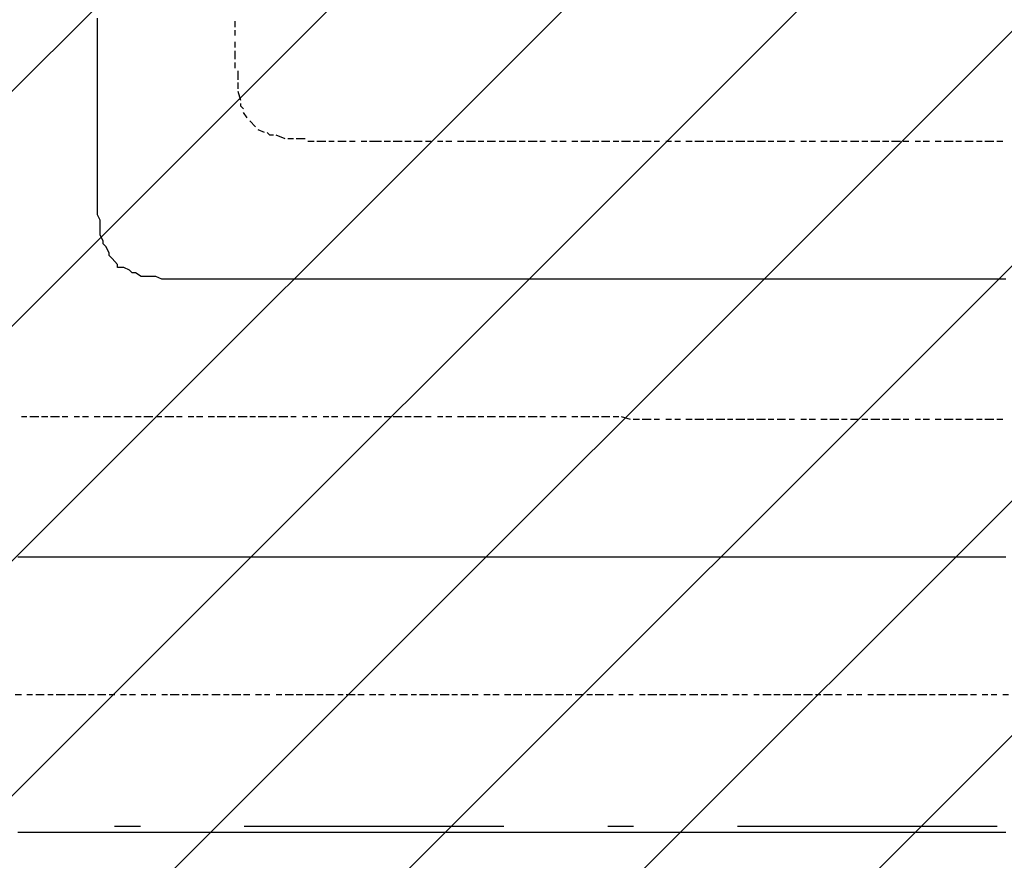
# Model space of a CAD drawing. Extents: x 997 to 109698, y 921 to 94021.
# Tile 643 of 656: x 26924 to 28347, y 52182 to 53397. Entities that reach past the tile are written whole.
import ezdxf

# ---------------------------------------------------------------- set-up
doc = ezdxf.new("R2010")
doc.units = 0
doc.header["$MEASUREMENT"] = 0
doc.layers.add('12', color=7, linetype='CONTINUOUS')
doc.layers.add('28', color=7, linetype='CONTINUOUS')

msp = doc.modelspace()

# ---------------------------------------------------------------- linework, layer by layer
at = {"layer": '12', "color": 5}
for p, q in [((27036.630503, 53389.563401), (27036.630503, 53398.563401)), ((27036.630503, 53377.563401), (27036.630503, 53389.563401)), ((27036.630503, 53368.563401), (27036.630503, 53377.563401)), ((27036.630503, 53356.563401), (27036.630503, 53368.563401)), ((27036.630503, 53347.563401), (27036.630503, 53356.563401)), ((27036.630503, 53339.563401), (27036.630503, 53347.563401)), ((27036.630503, 53326.563401), (27036.630503, 53339.563401)), ((27036.630503, 53318.563401), (27036.630503, 53326.563401)), ((27036.630503, 53309.563401), (27036.630503, 53318.563401)), ((27036.630503, 53296.563401), (27036.630503, 53309.563401)), ((27036.630503, 53288.563401), (27036.630503, 53296.563401)), ((27036.630503, 53279.563401), (27036.630503, 53288.563401)), ((27036.630503, 53267.563401), (27036.630503, 53279.563401)), ((27036.630503, 53258.563401), (27036.630503, 53267.563401)), ((27036.630503, 53246.563401), (27036.630503, 53258.563401)), ((27036.630503, 53237.563401), (27036.630503, 53246.563401)), ((27036.630503, 53229.563401), (27036.630503, 53237.563401)), ((27036.630503, 53220.563401), (27036.630503, 53229.563401)), ((27036.630503, 53216.563401), (27036.630503, 53220.563401)), ((27036.630503, 53207.563401), (27036.630503, 53216.563401)), ((27036.630503, 53195.563401), (27036.630503, 53207.563401)), ((27036.630503, 53186.563401), (27036.630503, 53195.563401)), ((27036.630503, 53174.563401), (27036.630503, 53186.563401)), ((27036.630503, 53165.563401), (27036.630503, 53174.563401)), ((27036.630503, 53157.563401), (27036.630503, 53165.563401)), ((27036.630503, 53144.563401), (27036.630503, 53157.563401)), ((27036.630503, 53136.563401), (27036.630503, 53144.563401)), ((27036.630503, 53127.563401), (27036.630503, 53136.563401)), ((27036.630503, 53114.563401), (27036.630503, 53127.563401)), ((27040.630503, 53106.563401), (27036.630503, 53114.563401)), ((27040.630503, 53097.563401), (27040.630503, 53106.563401)), ((27040.630503, 53085.563401), (27040.630503, 53097.563401)), ((27044.630503, 53076.563401), (27040.630503, 53085.563401)), ((27053.630503, 53059.563401), (27048.630503, 53068.563401)), ((27065.630503, 53042.563401), (27057.630503, 53051.563401)), ((27082.630503, 53034.563401), (27074.630503, 53038.563401)), ((27099.630503, 53025.563401), (27091.630503, 53030.563401)), ((27112.630503, 53025.563401), (27099.630503, 53025.563401)), ((27120.630503, 53025.563401), (27112.630503, 53025.563401)), ((27129.630503, 53021.563401), (27120.630503, 53025.563401)), ((27141.630503, 53021.563401), (27129.630503, 53021.563401)), ((27150.630503, 53021.563401), (27141.630503, 53021.563401)), ((27158.630503, 53021.563401), (27150.630503, 53021.563401)), ((27171.630503, 53021.563401), (27158.630503, 53021.563401)), ((27179.630503, 53021.563401), (27171.630503, 53021.563401)), ((27188.630503, 53021.563401), (27179.630503, 53021.563401)), ((27201.630503, 53021.563401), (27188.630503, 53021.563401)), ((27209.630503, 53021.563401), (27201.630503, 53021.563401)), ((27222.630503, 53021.563401), (27209.630503, 53021.563401)), ((27230.630503, 53021.563401), (27222.630503, 53021.563401)), ((27235.630503, 53021.563401), (27230.630503, 53021.563401)), ((27239.630503, 53021.563401), (27235.630503, 53021.563401)), ((27252.630503, 53021.563401), (27239.630503, 53021.563401)), ((27260.630503, 53021.563401), (27252.630503, 53021.563401)), ((27268.630503, 53021.563401), (27260.630503, 53021.563401)), ((27281.630503, 53021.563401), (27268.630503, 53021.563401)), ((27290.630503, 53021.563401), (27281.630503, 53021.563401)), ((27298.630503, 53021.563401), (27290.630503, 53021.563401)), ((27311.630503, 53021.563401), (27298.630503, 53021.563401)), ((27319.630503, 53021.563401), (27311.630503, 53021.563401)), ((27332.630503, 53021.563401), (27319.630503, 53021.563401)), ((27340.630503, 53021.563401), (27332.630503, 53021.563401)), ((27349.630503, 53021.563401), (27340.630503, 53021.563401)), ((27362.630503, 53021.563401), (27349.630503, 53021.563401)), ((27370.630503, 53021.563401), (27362.630503, 53021.563401)), ((27378.630503, 53021.563401), (27370.630503, 53021.563401)), ((27391.630503, 53021.563401), (27378.630503, 53021.563401)), ((27400.630503, 53021.563401), (27391.630503, 53021.563401)), ((27408.630503, 53021.563401), (27400.630503, 53021.563401)), ((27421.630503, 53021.563401), (27408.630503, 53021.563401)), ((27429.630503, 53021.563401), (27421.630503, 53021.563401)), ((27438.630503, 53021.563401), (27429.630503, 53021.563401)), ((27450.630503, 53021.563401), (27438.630503, 53021.563401)), ((27459.630503, 53021.563401), (27450.630503, 53021.563401)), ((27472.630503, 53021.563401), (27459.630503, 53021.563401)), ((27480.630503, 53021.563401), (27472.630503, 53021.563401)), ((27489.630503, 53021.563401), (27480.630503, 53021.563401)), ((27501.630503, 53021.563401), (27489.630503, 53021.563401)), ((27510.630503, 53021.563401), (27501.630503, 53021.563401)), ((27518.630503, 53021.563401), (27510.630503, 53021.563401)), ((27531.630503, 53021.563401), (27518.630503, 53021.563401)), ((27539.630503, 53021.563401), (27531.630503, 53021.563401)), ((27548.630503, 53021.563401), (27539.630503, 53021.563401)), ((27561.630503, 53021.563401), (27548.630503, 53021.563401)), ((27569.630503, 53021.563401), (27561.630503, 53021.563401)), ((27582.630503, 53021.563401), (27569.630503, 53021.563401)), ((27590.630503, 53021.563401), (27582.630503, 53021.563401)), ((27599.630503, 53021.563401), (27590.630503, 53021.563401)), ((27611.630503, 53021.563401), (27599.630503, 53021.563401)), ((27620.630503, 53021.563401), (27611.630503, 53021.563401)), ((27628.630503, 53021.563401), (27620.630503, 53021.563401)), ((27641.630503, 53021.563401), (27628.630503, 53021.563401)), ((27649.630503, 53021.563401), (27641.630503, 53021.563401)), ((27658.630503, 53021.563401), (27649.630503, 53021.563401)), ((27671.630503, 53021.563401), (27658.630503, 53021.563401)), ((27679.630503, 53021.563401), (27671.630503, 53021.563401)), ((27692.630503, 53021.563401), (27679.630503, 53021.563401)), ((27700.630503, 53021.563401), (27692.630503, 53021.563401)), ((27709.630503, 53021.563401), (27700.630503, 53021.563401)), ((27721.630503, 53021.563401), (27709.630503, 53021.563401)), ((27730.630503, 53021.563401), (27721.630503, 53021.563401)), ((27738.630503, 53021.563401), (27730.630503, 53021.563401)), ((27751.630503, 53021.563401), (27738.630503, 53021.563401)), ((27760.630503, 53021.563401), (27751.630503, 53021.563401)), ((27768.630503, 53021.563401), (27760.630503, 53021.563401)), ((27781.630503, 53021.563401), (27768.630503, 53021.563401)), ((27789.630503, 53021.563401), (27781.630503, 53021.563401)), ((27802.630503, 53021.563401), (27789.630503, 53021.563401)), ((27810.630503, 53021.563401), (27802.630503, 53021.563401)), ((27819.630503, 53021.563401), (27810.630503, 53021.563401)), ((27831.630503, 53021.563401), (27819.630503, 53021.563401)), ((27840.630503, 53021.563401), (27831.630503, 53021.563401)), ((27848.630503, 53021.563401), (27840.630503, 53021.563401)), ((27861.630503, 53021.563401), (27848.630503, 53021.563401)), ((27870.630503, 53021.563401), (27861.630503, 53021.563401)), ((27878.630503, 53021.563401), (27870.630503, 53021.563401)), ((27891.630503, 53021.563401), (27878.630503, 53021.563401)), ((27899.630503, 53021.563401), (27891.630503, 53021.563401)), ((27912.630503, 53021.563401), (27899.630503, 53021.563401)), ((27920.630503, 53021.563401), (27912.630503, 53021.563401)), ((27929.630503, 53021.563401), (27920.630503, 53021.563401)), ((27942.630503, 53021.563401), (27929.630503, 53021.563401)), ((27950.630503, 53021.563401), (27942.630503, 53021.563401)), ((27958.630503, 53021.563401), (27950.630503, 53021.563401)), ((27971.630503, 53021.563401), (27958.630503, 53021.563401)), ((27980.630503, 53021.563401), (27971.630503, 53021.563401)), ((27988.630503, 53021.563401), (27980.630503, 53021.563401)), ((28001.630503, 53021.563401), (27988.630503, 53021.563401)), ((28009.630503, 53021.563401), (28001.630503, 53021.563401)), ((28018.630503, 53021.563401), (28009.630503, 53021.563401)), ((28030.630503, 53021.563401), (28018.630503, 53021.563401)), ((28039.630503, 53021.563401), (28030.630503, 53021.563401)), ((28052.630503, 53021.563401), (28039.630503, 53021.563401)), ((28060.630503, 53021.563401), (28052.630503, 53021.563401)), ((28069.630503, 53021.563401), (28060.630503, 53021.563401)), ((28081.630503, 53021.563401), (28069.630503, 53021.563401)), ((28090.630503, 53021.563401), (28081.630503, 53021.563401)), ((28098.630503, 53021.563401), (28090.630503, 53021.563401)), ((28111.630503, 53021.563401), (28098.630503, 53021.563401)), ((28119.630503, 53021.563401), (28111.630503, 53021.563401)), ((28128.630503, 53021.563401), (28119.630503, 53021.563401)), ((28140.630503, 53021.563401), (28128.630503, 53021.563401)), ((28149.630503, 53021.563401), (28140.630503, 53021.563401)), ((28162.630503, 53021.563401), (28149.630503, 53021.563401)), ((28170.630503, 53021.563401), (28162.630503, 53021.563401)), ((28179.630503, 53021.563401), (28170.630503, 53021.563401)), ((28191.630503, 53021.563401), (28179.630503, 53021.563401)), ((28200.630503, 53021.563401), (28191.630503, 53021.563401)), ((28208.630503, 53021.563401), (28200.630503, 53021.563401)), ((28221.630503, 53021.563401), (28208.630503, 53021.563401)), ((28229.630503, 53021.563401), (28221.630503, 53021.563401)), ((28238.630503, 53021.563401), (28229.630503, 53021.563401)), ((28251.630503, 53021.563401), (28238.630503, 53021.563401)), ((28259.630503, 53021.563401), (28251.630503, 53021.563401)), ((28272.630503, 53021.563401), (28259.630503, 53021.563401)), ((28280.630503, 53021.563401), (28272.630503, 53021.563401)), ((28289.630503, 53021.563401), (28280.630503, 53021.563401)), ((28301.630503, 53021.563401), (28289.630503, 53021.563401)), ((28310.630503, 53021.563401), (28301.630503, 53021.563401)), ((28318.630503, 53021.563401), (28310.630503, 53021.563401)), ((28331.630503, 53021.563401), (28318.630503, 53021.563401)), ((28339.630503, 53021.563401), (28331.630503, 53021.563401)), ((28348.630503, 53021.563401), (28339.630503, 53021.563401)), ((26930.630503, 52619.563401), (26921.630503, 52619.563401)), ((26938.630503, 52619.563401), (26930.630503, 52619.563401)), ((26951.630503, 52619.563401), (26938.630503, 52619.563401)), ((26959.630503, 52619.563401), (26951.630503, 52619.563401)), ((26968.630503, 52619.563401), (26959.630503, 52619.563401)), ((26981.630503, 52619.563401), (26968.630503, 52619.563401)), ((26989.630503, 52619.563401), (26981.630503, 52619.563401)), ((27002.630503, 52619.563401), (26989.630503, 52619.563401)), ((27010.630503, 52619.563401), (27002.630503, 52619.563401)), ((27019.630503, 52619.563401), (27010.630503, 52619.563401)), ((27031.630503, 52619.563401), (27019.630503, 52619.563401)), ((27040.630503, 52619.563401), (27031.630503, 52619.563401)), ((27048.630503, 52619.563401), (27040.630503, 52619.563401)), ((27061.630503, 52619.563401), (27048.630503, 52619.563401)), ((27069.630503, 52619.563401), (27061.630503, 52619.563401)), ((27078.630503, 52619.563401), (27069.630503, 52619.563401)), ((27091.630503, 52619.563401), (27078.630503, 52619.563401)), ((27099.630503, 52619.563401), (27091.630503, 52619.563401)), ((27112.630503, 52619.563401), (27099.630503, 52619.563401)), ((27120.630503, 52619.563401), (27112.630503, 52619.563401)), ((27129.630503, 52619.563401), (27120.630503, 52619.563401)), ((27141.630503, 52619.563401), (27129.630503, 52619.563401)), ((27150.630503, 52619.563401), (27141.630503, 52619.563401)), ((27158.630503, 52619.563401), (27150.630503, 52619.563401)), ((27171.630503, 52619.563401), (27158.630503, 52619.563401)), ((27179.630503, 52619.563401), (27171.630503, 52619.563401)), ((27188.630503, 52619.563401), (27179.630503, 52619.563401)), ((27201.630503, 52619.563401), (27188.630503, 52619.563401)), ((27209.630503, 52619.563401), (27201.630503, 52619.563401)), ((27222.630503, 52619.563401), (27209.630503, 52619.563401)), ((27230.630503, 52619.563401), (27222.630503, 52619.563401)), ((27239.630503, 52619.563401), (27230.630503, 52619.563401)), ((27252.630503, 52619.563401), (27239.630503, 52619.563401)), ((27260.630503, 52619.563401), (27252.630503, 52619.563401)), ((27268.630503, 52619.563401), (27260.630503, 52619.563401)), ((27281.630503, 52619.563401), (27268.630503, 52619.563401)), ((27290.630503, 52619.563401), (27281.630503, 52619.563401)), ((27298.630503, 52619.563401), (27290.630503, 52619.563401)), ((27311.630503, 52619.563401), (27298.630503, 52619.563401)), ((27319.630503, 52619.563401), (27311.630503, 52619.563401)), ((27332.630503, 52619.563401), (27319.630503, 52619.563401)), ((27340.630503, 52619.563401), (27332.630503, 52619.563401)), ((27349.630503, 52619.563401), (27340.630503, 52619.563401)), ((27362.630503, 52619.563401), (27349.630503, 52619.563401)), ((27370.630503, 52619.563401), (27362.630503, 52619.563401)), ((27378.630503, 52619.563401), (27370.630503, 52619.563401)), ((27391.630503, 52619.563401), (27378.630503, 52619.563401)), ((27400.630503, 52619.563401), (27391.630503, 52619.563401)), ((27408.630503, 52619.563401), (27400.630503, 52619.563401)), ((27421.630503, 52619.563401), (27408.630503, 52619.563401)), ((27429.630503, 52619.563401), (27421.630503, 52619.563401)), ((27438.630503, 52619.563401), (27429.630503, 52619.563401)), ((27450.630503, 52619.563401), (27438.630503, 52619.563401)), ((27459.630503, 52619.563401), (27450.630503, 52619.563401)), ((27472.630503, 52619.563401), (27459.630503, 52619.563401)), ((27480.630503, 52619.563401), (27472.630503, 52619.563401)), ((27489.630503, 52619.563401), (27480.630503, 52619.563401)), ((27501.630503, 52619.563401), (27489.630503, 52619.563401)), ((27510.630503, 52619.563401), (27501.630503, 52619.563401)), ((27518.630503, 52619.563401), (27510.630503, 52619.563401)), ((27531.630503, 52619.563401), (27518.630503, 52619.563401)), ((27539.630503, 52619.563401), (27531.630503, 52619.563401)), ((27548.630503, 52619.563401), (27539.630503, 52619.563401)), ((27561.630503, 52619.563401), (27548.630503, 52619.563401)), ((27569.630503, 52619.563401), (27561.630503, 52619.563401)), ((27582.630503, 52619.563401), (27569.630503, 52619.563401)), ((27590.630503, 52619.563401), (27582.630503, 52619.563401)), ((27599.630503, 52619.563401), (27590.630503, 52619.563401)), ((27611.630503, 52619.563401), (27599.630503, 52619.563401)), ((27620.630503, 52619.563401), (27611.630503, 52619.563401)), ((27628.630503, 52619.563401), (27620.630503, 52619.563401)), ((27641.630503, 52619.563401), (27628.630503, 52619.563401)), ((27649.630503, 52619.563401), (27641.630503, 52619.563401)), ((27658.630503, 52619.563401), (27649.630503, 52619.563401)), ((27671.630503, 52619.563401), (27658.630503, 52619.563401)), ((27679.630503, 52619.563401), (27671.630503, 52619.563401)), ((27692.630503, 52619.563401), (27679.630503, 52619.563401)), ((27700.630503, 52619.563401), (27692.630503, 52619.563401)), ((27709.630503, 52619.563401), (27700.630503, 52619.563401)), ((27721.630503, 52619.563401), (27709.630503, 52619.563401)), ((27730.630503, 52619.563401), (27721.630503, 52619.563401)), ((27738.630503, 52619.563401), (27730.630503, 52619.563401)), ((27751.630503, 52619.563401), (27738.630503, 52619.563401)), ((27760.630503, 52619.563401), (27751.630503, 52619.563401)), ((27768.630503, 52619.563401), (27760.630503, 52619.563401)), ((27781.630503, 52619.563401), (27768.630503, 52619.563401)), ((27789.630503, 52619.563401), (27781.630503, 52619.563401)), ((27802.630503, 52619.563401), (27789.630503, 52619.563401)), ((27810.630503, 52619.563401), (27802.630503, 52619.563401)), ((27819.630503, 52619.563401), (27810.630503, 52619.563401)), ((27831.630503, 52619.563401), (27819.630503, 52619.563401)), ((27840.630503, 52619.563401), (27831.630503, 52619.563401)), ((27848.630503, 52619.563401), (27840.630503, 52619.563401)), ((27861.630503, 52619.563401), (27848.630503, 52619.563401)), ((27870.630503, 52619.563401), (27861.630503, 52619.563401)), ((27878.630503, 52619.563401), (27870.630503, 52619.563401)), ((27891.630503, 52619.563401), (27878.630503, 52619.563401)), ((27899.630503, 52619.563401), (27891.630503, 52619.563401)), ((27912.630503, 52619.563401), (27899.630503, 52619.563401)), ((27920.630503, 52619.563401), (27912.630503, 52619.563401)), ((27929.630503, 52619.563401), (27920.630503, 52619.563401)), ((27942.630503, 52619.563401), (27929.630503, 52619.563401)), ((27950.630503, 52619.563401), (27942.630503, 52619.563401)), ((27958.630503, 52619.563401), (27950.630503, 52619.563401)), ((27971.630503, 52619.563401), (27958.630503, 52619.563401)), ((27980.630503, 52619.563401), (27971.630503, 52619.563401)), ((27988.630503, 52619.563401), (27980.630503, 52619.563401)), ((28001.630503, 52619.563401), (27988.630503, 52619.563401)), ((28009.630503, 52619.563401), (28001.630503, 52619.563401)), ((28018.630503, 52619.563401), (28009.630503, 52619.563401)), ((28030.630503, 52619.563401), (28018.630503, 52619.563401)), ((28039.630503, 52619.563401), (28030.630503, 52619.563401)), ((28052.630503, 52619.563401), (28039.630503, 52619.563401)), ((28060.630503, 52619.563401), (28052.630503, 52619.563401)), ((28069.630503, 52619.563401), (28060.630503, 52619.563401)), ((28081.630503, 52619.563401), (28069.630503, 52619.563401)), ((28090.630503, 52619.563401), (28081.630503, 52619.563401)), ((28098.630503, 52619.563401), (28090.630503, 52619.563401)), ((28111.630503, 52619.563401), (28098.630503, 52619.563401)), ((28119.630503, 52619.563401), (28111.630503, 52619.563401)), ((28128.630503, 52619.563401), (28119.630503, 52619.563401)), ((28140.630503, 52619.563401), (28128.630503, 52619.563401)), ((28149.630503, 52619.563401), (28140.630503, 52619.563401)), ((28162.630503, 52619.563401), (28149.630503, 52619.563401)), ((28170.630503, 52619.563401), (28162.630503, 52619.563401)), ((28179.630503, 52619.563401), (28170.630503, 52619.563401)), ((28191.630503, 52619.563401), (28179.630503, 52619.563401)), ((28200.630503, 52619.563401), (28191.630503, 52619.563401)), ((28208.630503, 52619.563401), (28200.630503, 52619.563401)), ((28221.630503, 52619.563401), (28208.630503, 52619.563401)), ((28229.630503, 52619.563401), (28221.630503, 52619.563401)), ((28238.630503, 52619.563401), (28229.630503, 52619.563401)), ((28251.630503, 52619.563401), (28238.630503, 52619.563401)), ((28259.630503, 52619.563401), (28251.630503, 52619.563401)), ((28272.630503, 52619.563401), (28259.630503, 52619.563401)), ((28280.630503, 52619.563401), (28272.630503, 52619.563401)), ((28289.630503, 52619.563401), (28280.630503, 52619.563401)), ((28301.630503, 52619.563401), (28289.630503, 52619.563401)), ((28310.630503, 52619.563401), (28301.630503, 52619.563401)), ((28318.630503, 52619.563401), (28310.630503, 52619.563401)), ((28331.630503, 52619.563401), (28318.630503, 52619.563401)), ((28339.630503, 52619.563401), (28331.630503, 52619.563401)), ((28348.630503, 52619.563401), (28339.630503, 52619.563401)), ((26930.630503, 52221.563401), (26921.630503, 52221.563401)), ((26938.630503, 52221.563401), (26930.630503, 52221.563401)), ((26951.630503, 52221.563401), (26938.630503, 52221.563401)), ((26959.630503, 52221.563401), (26951.630503, 52221.563401)), ((26968.630503, 52221.563401), (26959.630503, 52221.563401)), ((26981.630503, 52221.563401), (26968.630503, 52221.563401)), ((26989.630503, 52221.563401), (26981.630503, 52221.563401)), ((27002.630503, 52221.563401), (26989.630503, 52221.563401)), ((27010.630503, 52221.563401), (27002.630503, 52221.563401)), ((27019.630503, 52221.563401), (27010.630503, 52221.563401)), ((27031.630503, 52221.563401), (27019.630503, 52221.563401)), ((27040.630503, 52221.563401), (27031.630503, 52221.563401)), ((27048.630503, 52221.563401), (27040.630503, 52221.563401)), ((27061.630503, 52221.563401), (27048.630503, 52221.563401)), ((27069.630503, 52221.563401), (27061.630503, 52221.563401)), ((27078.630503, 52221.563401), (27069.630503, 52221.563401)), ((27091.630503, 52221.563401), (27078.630503, 52221.563401)), ((27099.630503, 52221.563401), (27091.630503, 52221.563401)), ((27112.630503, 52221.563401), (27099.630503, 52221.563401)), ((27120.630503, 52221.563401), (27112.630503, 52221.563401)), ((27129.630503, 52221.563401), (27120.630503, 52221.563401)), ((27141.630503, 52221.563401), (27129.630503, 52221.563401)), ((27150.630503, 52221.563401), (27141.630503, 52221.563401)), ((27158.630503, 52221.563401), (27150.630503, 52221.563401)), ((27171.630503, 52221.563401), (27158.630503, 52221.563401)), ((27179.630503, 52221.563401), (27171.630503, 52221.563401)), ((27188.630503, 52221.563401), (27179.630503, 52221.563401)), ((27201.630503, 52221.563401), (27188.630503, 52221.563401)), ((27209.630503, 52221.563401), (27201.630503, 52221.563401)), ((27222.630503, 52221.563401), (27209.630503, 52221.563401)), ((27230.630503, 52221.563401), (27222.630503, 52221.563401)), ((27239.630503, 52221.563401), (27230.630503, 52221.563401)), ((27252.630503, 52221.563401), (27239.630503, 52221.563401)), ((27260.630503, 52221.563401), (27252.630503, 52221.563401)), ((27268.630503, 52221.563401), (27260.630503, 52221.563401)), ((27281.630503, 52221.563401), (27268.630503, 52221.563401)), ((27290.630503, 52221.563401), (27281.630503, 52221.563401)), ((27298.630503, 52221.563401), (27290.630503, 52221.563401)), ((27311.630503, 52221.563401), (27298.630503, 52221.563401)), ((27319.630503, 52221.563401), (27311.630503, 52221.563401)), ((27332.630503, 52221.563401), (27319.630503, 52221.563401)), ((27340.630503, 52221.563401), (27332.630503, 52221.563401)), ((27349.630503, 52221.563401), (27340.630503, 52221.563401)), ((27362.630503, 52221.563401), (27349.630503, 52221.563401)), ((27370.630503, 52221.563401), (27362.630503, 52221.563401)), ((27378.630503, 52221.563401), (27370.630503, 52221.563401)), ((27391.630503, 52221.563401), (27378.630503, 52221.563401)), ((27400.630503, 52221.563401), (27391.630503, 52221.563401)), ((27408.630503, 52221.563401), (27400.630503, 52221.563401)), ((27421.630503, 52221.563401), (27408.630503, 52221.563401)), ((27429.630503, 52221.563401), (27421.630503, 52221.563401)), ((27438.630503, 52221.563401), (27429.630503, 52221.563401)), ((27450.630503, 52221.563401), (27438.630503, 52221.563401)), ((27459.630503, 52221.563401), (27450.630503, 52221.563401)), ((27472.630503, 52221.563401), (27459.630503, 52221.563401)), ((27480.630503, 52221.563401), (27472.630503, 52221.563401)), ((27489.630503, 52221.563401), (27480.630503, 52221.563401)), ((27501.630503, 52221.563401), (27489.630503, 52221.563401)), ((27510.630503, 52221.563401), (27501.630503, 52221.563401)), ((27518.630503, 52221.563401), (27510.630503, 52221.563401)), ((27531.630503, 52221.563401), (27518.630503, 52221.563401)), ((27539.630503, 52221.563401), (27531.630503, 52221.563401)), ((27548.630503, 52221.563401), (27539.630503, 52221.563401)), ((27561.630503, 52221.563401), (27548.630503, 52221.563401)), ((27569.630503, 52221.563401), (27561.630503, 52221.563401)), ((27582.630503, 52221.563401), (27569.630503, 52221.563401)), ((27590.630503, 52221.563401), (27582.630503, 52221.563401)), ((27599.630503, 52221.563401), (27590.630503, 52221.563401)), ((27611.630503, 52221.563401), (27599.630503, 52221.563401)), ((27620.630503, 52221.563401), (27611.630503, 52221.563401)), ((27628.630503, 52221.563401), (27620.630503, 52221.563401)), ((27641.630503, 52221.563401), (27628.630503, 52221.563401)), ((27649.630503, 52221.563401), (27641.630503, 52221.563401)), ((27658.630503, 52221.563401), (27649.630503, 52221.563401)), ((27671.630503, 52221.563401), (27658.630503, 52221.563401)), ((27679.630503, 52221.563401), (27671.630503, 52221.563401)), ((27692.630503, 52221.563401), (27679.630503, 52221.563401)), ((27700.630503, 52221.563401), (27692.630503, 52221.563401)), ((27709.630503, 52221.563401), (27700.630503, 52221.563401)), ((27721.630503, 52221.563401), (27709.630503, 52221.563401)), ((27730.630503, 52221.563401), (27721.630503, 52221.563401)), ((27738.630503, 52221.563401), (27730.630503, 52221.563401)), ((27751.630503, 52221.563401), (27738.630503, 52221.563401)), ((27760.630503, 52221.563401), (27751.630503, 52221.563401)), ((27768.630503, 52221.563401), (27760.630503, 52221.563401)), ((27781.630503, 52221.563401), (27768.630503, 52221.563401)), ((27789.630503, 52221.563401), (27781.630503, 52221.563401)), ((27802.630503, 52221.563401), (27789.630503, 52221.563401)), ((27810.630503, 52221.563401), (27802.630503, 52221.563401)), ((27819.630503, 52221.563401), (27810.630503, 52221.563401)), ((27831.630503, 52221.563401), (27819.630503, 52221.563401)), ((27840.630503, 52221.563401), (27831.630503, 52221.563401)), ((27848.630503, 52221.563401), (27840.630503, 52221.563401)), ((27861.630503, 52221.563401), (27848.630503, 52221.563401)), ((27870.630503, 52221.563401), (27861.630503, 52221.563401)), ((27878.630503, 52221.563401), (27870.630503, 52221.563401)), ((27891.630503, 52221.563401), (27878.630503, 52221.563401)), ((27899.630503, 52221.563401), (27891.630503, 52221.563401)), ((27912.630503, 52221.563401), (27899.630503, 52221.563401)), ((27920.630503, 52221.563401), (27912.630503, 52221.563401)), ((27929.630503, 52221.563401), (27920.630503, 52221.563401)), ((27942.630503, 52221.563401), (27929.630503, 52221.563401)), ((27950.630503, 52221.563401), (27942.630503, 52221.563401)), ((27958.630503, 52221.563401), (27950.630503, 52221.563401)), ((27971.630503, 52221.563401), (27958.630503, 52221.563401)), ((27980.630503, 52221.563401), (27971.630503, 52221.563401)), ((27988.630503, 52221.563401), (27980.630503, 52221.563401)), ((28001.630503, 52221.563401), (27988.630503, 52221.563401)), ((28009.630503, 52221.563401), (28001.630503, 52221.563401)), ((28018.630503, 52221.563401), (28009.630503, 52221.563401)), ((28030.630503, 52221.563401), (28018.630503, 52221.563401)), ((28039.630503, 52221.563401), (28030.630503, 52221.563401)), ((28052.630503, 52221.563401), (28039.630503, 52221.563401)), ((28060.630503, 52221.563401), (28052.630503, 52221.563401)), ((28069.630503, 52221.563401), (28060.630503, 52221.563401)), ((28081.630503, 52221.563401), (28069.630503, 52221.563401)), ((28090.630503, 52221.563401), (28081.630503, 52221.563401)), ((28098.630503, 52221.563401), (28090.630503, 52221.563401)), ((28111.630503, 52221.563401), (28098.630503, 52221.563401)), ((28119.630503, 52221.563401), (28111.630503, 52221.563401)), ((28128.630503, 52221.563401), (28119.630503, 52221.563401)), ((28140.630503, 52221.563401), (28128.630503, 52221.563401)), ((28149.630503, 52221.563401), (28140.630503, 52221.563401)), ((28162.630503, 52221.563401), (28149.630503, 52221.563401)), ((28170.630503, 52221.563401), (28162.630503, 52221.563401)), ((28179.630503, 52221.563401), (28170.630503, 52221.563401)), ((28191.630503, 52221.563401), (28179.630503, 52221.563401)), ((28200.630503, 52221.563401), (28191.630503, 52221.563401)), ((28208.630503, 52221.563401), (28200.630503, 52221.563401)), ((28221.630503, 52221.563401), (28208.630503, 52221.563401)), ((28229.630503, 52221.563401), (28221.630503, 52221.563401)), ((28238.630503, 52221.563401), (28229.630503, 52221.563401)), ((28251.630503, 52221.563401), (28238.630503, 52221.563401)), ((28259.630503, 52221.563401), (28251.630503, 52221.563401)), ((28272.630503, 52221.563401), (28259.630503, 52221.563401)), ((28280.630503, 52221.563401), (28272.630503, 52221.563401)), ((28289.630503, 52221.563401), (28280.630503, 52221.563401)), ((28301.630503, 52221.563401), (28289.630503, 52221.563401)), ((28310.630503, 52221.563401), (28301.630503, 52221.563401)), ((28318.630503, 52221.563401), (28310.630503, 52221.563401)), ((28331.630503, 52221.563401), (28318.630503, 52221.563401)), ((28339.630503, 52221.563401), (28331.630503, 52221.563401)), ((28348.630503, 52221.563401), (28339.630503, 52221.563401))]:
    msp.add_line(p, q, dxfattribs=at)
at = {"layer": '12', "color": 1}
for p, q in [((27235.630503, 53385.563401), (27235.630503, 53394.563401)), ((27235.630503, 53373.563401), (27235.630503, 53381.563401)), ((27235.630503, 53356.563401), (27235.630503, 53364.563401)), ((27235.630503, 53339.563401), (27235.630503, 53351.563401)), ((27235.630503, 53326.563401), (27235.630503, 53334.563401)), ((27239.630503, 53309.563401), (27239.630503, 53322.563401)), ((27239.630503, 53296.563401), (27239.630503, 53305.563401)), ((27243.630503, 53279.563401), (27239.630503, 53292.563401)), ((27252.630503, 53254.563401), (27247.630503, 53262.563401)), ((27264.630503, 53241.563401), (27256.630503, 53250.563401)), ((27277.630503, 53233.563401), (27268.630503, 53237.563401)), ((27307.630503, 53224.563401), (27294.630503, 53229.563401)), ((27319.630503, 53224.563401), (27311.630503, 53224.563401)), ((27336.630503, 53224.563401), (27323.630503, 53224.563401)), ((27349.630503, 53220.563401), (27340.630503, 53220.563401)), ((27366.630503, 53220.563401), (27353.630503, 53220.563401)), ((27378.630503, 53220.563401), (27370.630503, 53220.563401)), ((27395.630503, 53220.563401), (27383.630503, 53220.563401)), ((27408.630503, 53220.563401), (27400.630503, 53220.563401)), ((27425.630503, 53220.563401), (27417.630503, 53220.563401)), ((27434.630503, 53220.563401), (27429.630503, 53220.563401)), ((27446.630503, 53220.563401), (27434.630503, 53220.563401)), ((27459.630503, 53220.563401), (27450.630503, 53220.563401)), ((27476.630503, 53220.563401), (27463.630503, 53220.563401)), ((27489.630503, 53220.563401), (27480.630503, 53220.563401)), ((27505.630503, 53220.563401), (27493.630503, 53220.563401)), ((27518.630503, 53220.563401), (27510.630503, 53220.563401)), ((27535.630503, 53220.563401), (27527.630503, 53220.563401)), ((27548.630503, 53220.563401), (27539.630503, 53220.563401)), ((27565.630503, 53220.563401), (27556.630503, 53220.563401)), ((27582.630503, 53220.563401), (27569.630503, 53220.563401)), ((27594.630503, 53220.563401), (27586.630503, 53220.563401)), ((27611.630503, 53220.563401), (27599.630503, 53220.563401)), ((27624.630503, 53220.563401), (27616.630503, 53220.563401)), ((27641.630503, 53220.563401), (27628.630503, 53220.563401)), ((27654.630503, 53220.563401), (27645.630503, 53220.563401)), ((27671.630503, 53220.563401), (27658.630503, 53220.563401)), ((27683.630503, 53220.563401), (27675.630503, 53220.563401)), ((27700.630503, 53220.563401), (27692.630503, 53220.563401)), ((27713.630503, 53220.563401), (27704.630503, 53220.563401)), ((27730.630503, 53220.563401), (27721.630503, 53220.563401)), ((27747.630503, 53220.563401), (27734.630503, 53220.563401)), ((27760.630503, 53220.563401), (27751.630503, 53220.563401)), ((27776.630503, 53220.563401), (27764.630503, 53220.563401)), ((27789.630503, 53220.563401), (27781.630503, 53220.563401)), ((27806.630503, 53220.563401), (27793.630503, 53220.563401)), ((27819.630503, 53220.563401), (27810.630503, 53220.563401)), ((27836.630503, 53220.563401), (27823.630503, 53220.563401)), ((27848.630503, 53220.563401), (27840.630503, 53220.563401)), ((27865.630503, 53220.563401), (27857.630503, 53220.563401)), ((27878.630503, 53220.563401), (27870.630503, 53220.563401)), ((27895.630503, 53220.563401), (27886.630503, 53220.563401)), ((27912.630503, 53220.563401), (27899.630503, 53220.563401)), ((27925.630503, 53220.563401), (27916.630503, 53220.563401)), ((27942.630503, 53220.563401), (27929.630503, 53220.563401)), ((27954.630503, 53220.563401), (27946.630503, 53220.563401)), ((27971.630503, 53220.563401), (27958.630503, 53220.563401)), ((27984.630503, 53220.563401), (27975.630503, 53220.563401)), ((28001.630503, 53220.563401), (27988.630503, 53220.563401)), ((28013.630503, 53220.563401), (28005.630503, 53220.563401)), ((28030.630503, 53220.563401), (28018.630503, 53220.563401)), ((28043.630503, 53220.563401), (28035.630503, 53220.563401)), ((28060.630503, 53220.563401), (28052.630503, 53220.563401)), ((28073.630503, 53220.563401), (28064.630503, 53220.563401)), ((28090.630503, 53220.563401), (28081.630503, 53220.563401)), ((28107.630503, 53220.563401), (28094.630503, 53220.563401)), ((28119.630503, 53220.563401), (28111.630503, 53220.563401)), ((28136.630503, 53220.563401), (28124.630503, 53220.563401)), ((28149.630503, 53220.563401), (28140.630503, 53220.563401)), ((28166.630503, 53220.563401), (28153.630503, 53220.563401)), ((28179.630503, 53220.563401), (28170.630503, 53220.563401)), ((28196.630503, 53220.563401), (28183.630503, 53220.563401)), ((28208.630503, 53220.563401), (28200.630503, 53220.563401)), ((28225.630503, 53220.563401), (28217.630503, 53220.563401)), ((28238.630503, 53220.563401), (28229.630503, 53220.563401)), ((28255.630503, 53220.563401), (28246.630503, 53220.563401)), ((28272.630503, 53220.563401), (28259.630503, 53220.563401)), ((28284.630503, 53220.563401), (28276.630503, 53220.563401)), ((28301.630503, 53220.563401), (28289.630503, 53220.563401)), ((28314.630503, 53220.563401), (28306.630503, 53220.563401)), ((28331.630503, 53220.563401), (28318.630503, 53220.563401)), ((28344.630503, 53220.563401), (28335.630503, 53220.563401)), ((26934.630503, 52822.563401), (26926.630503, 52822.563401)), ((26951.630503, 52822.563401), (26938.630503, 52822.563401)), ((26964.630503, 52822.563401), (26955.630503, 52822.563401)), ((26981.630503, 52822.563401), (26968.630503, 52822.563401)), ((26993.630503, 52822.563401), (26985.630503, 52822.563401)), ((27010.630503, 52822.563401), (27002.630503, 52822.563401)), ((27023.630503, 52822.563401), (27014.630503, 52822.563401)), ((27036.630503, 52822.563401), (27031.630503, 52822.563401)), ((27040.630503, 52822.563401), (27036.630503, 52822.563401)), ((27057.630503, 52822.563401), (27044.630503, 52822.563401)), ((27069.630503, 52822.563401), (27061.630503, 52822.563401)), ((27086.630503, 52822.563401), (27074.630503, 52822.563401)), ((27099.630503, 52822.563401), (27091.630503, 52822.563401)), ((27116.630503, 52822.563401), (27103.630503, 52822.563401)), ((27129.630503, 52822.563401), (27120.630503, 52822.563401)), ((27146.630503, 52822.563401), (27133.630503, 52822.563401)), ((27158.630503, 52822.563401), (27150.630503, 52822.563401)), ((27175.630503, 52822.563401), (27167.630503, 52822.563401)), ((27188.630503, 52822.563401), (27179.630503, 52822.563401)), ((27205.630503, 52822.563401), (27196.630503, 52822.563401)), ((27222.630503, 52822.563401), (27209.630503, 52822.563401)), ((27235.630503, 52822.563401), (27226.630503, 52822.563401)), ((27252.630503, 52822.563401), (27239.630503, 52822.563401)), ((27264.630503, 52822.563401), (27256.630503, 52822.563401)), ((27281.630503, 52822.563401), (27268.630503, 52822.563401)), ((27294.630503, 52822.563401), (27285.630503, 52822.563401)), ((27311.630503, 52822.563401), (27298.630503, 52822.563401)), ((27323.630503, 52822.563401), (27315.630503, 52822.563401)), ((27340.630503, 52822.563401), (27332.630503, 52822.563401)), ((27353.630503, 52822.563401), (27345.630503, 52822.563401)), ((27370.630503, 52822.563401), (27362.630503, 52822.563401)), ((27383.630503, 52822.563401), (27374.630503, 52822.563401)), ((27400.630503, 52822.563401), (27391.630503, 52822.563401)), ((27417.630503, 52822.563401), (27404.630503, 52822.563401)), ((27429.630503, 52822.563401), (27421.630503, 52822.563401)), ((27446.630503, 52822.563401), (27434.630503, 52822.563401)), ((27459.630503, 52822.563401), (27450.630503, 52822.563401)), ((27476.630503, 52822.563401), (27463.630503, 52822.563401)), ((27489.630503, 52822.563401), (27480.630503, 52822.563401)), ((27505.630503, 52822.563401), (27493.630503, 52822.563401)), ((27518.630503, 52822.563401), (27510.630503, 52822.563401)), ((27535.630503, 52822.563401), (27527.630503, 52822.563401)), ((27548.630503, 52822.563401), (27539.630503, 52822.563401)), ((27565.630503, 52822.563401), (27556.630503, 52822.563401)), ((27582.630503, 52822.563401), (27569.630503, 52822.563401)), ((27594.630503, 52822.563401), (27586.630503, 52822.563401)), ((27611.630503, 52822.563401), (27599.630503, 52822.563401)), ((27624.630503, 52822.563401), (27616.630503, 52822.563401)), ((27641.630503, 52822.563401), (27628.630503, 52822.563401)), ((27654.630503, 52822.563401), (27645.630503, 52822.563401)), ((27671.630503, 52822.563401), (27658.630503, 52822.563401)), ((27683.630503, 52822.563401), (27675.630503, 52822.563401)), ((27700.630503, 52822.563401), (27692.630503, 52822.563401)), ((27713.630503, 52822.563401), (27704.630503, 52822.563401)), ((27730.630503, 52822.563401), (27721.630503, 52822.563401)), ((27747.630503, 52822.563401), (27734.630503, 52822.563401)), ((27760.630503, 52822.563401), (27751.630503, 52822.563401)), ((27776.630503, 52822.563401), (27764.630503, 52822.563401)), ((27789.630503, 52822.563401), (27781.630503, 52822.563401)), ((27806.630503, 52818.563401), (27793.630503, 52822.563401)), ((27819.630503, 52818.563401), (27810.630503, 52818.563401)), ((27836.630503, 52818.563401), (27823.630503, 52818.563401)), ((27848.630503, 52818.563401), (27840.630503, 52818.563401)), ((27865.630503, 52818.563401), (27857.630503, 52818.563401)), ((27878.630503, 52818.563401), (27870.630503, 52818.563401)), ((27895.630503, 52818.563401), (27886.630503, 52818.563401)), ((27912.630503, 52818.563401), (27899.630503, 52818.563401)), ((27925.630503, 52818.563401), (27916.630503, 52818.563401)), ((27942.630503, 52818.563401), (27929.630503, 52818.563401)), ((27954.630503, 52818.563401), (27946.630503, 52818.563401)), ((27971.630503, 52818.563401), (27958.630503, 52818.563401)), ((27984.630503, 52818.563401), (27975.630503, 52818.563401)), ((28001.630503, 52818.563401), (27988.630503, 52818.563401)), ((28013.630503, 52818.563401), (28005.630503, 52818.563401)), ((28030.630503, 52818.563401), (28018.630503, 52818.563401)), ((28043.630503, 52818.563401), (28035.630503, 52818.563401)), ((28060.630503, 52818.563401), (28052.630503, 52818.563401)), ((28073.630503, 52818.563401), (28064.630503, 52818.563401)), ((28090.630503, 52818.563401), (28081.630503, 52818.563401)), ((28107.630503, 52818.563401), (28094.630503, 52818.563401)), ((28119.630503, 52818.563401), (28111.630503, 52818.563401)), ((28136.630503, 52818.563401), (28124.630503, 52818.563401)), ((28149.630503, 52818.563401), (28140.630503, 52818.563401)), ((28166.630503, 52818.563401), (28153.630503, 52818.563401)), ((28179.630503, 52818.563401), (28170.630503, 52818.563401)), ((28196.630503, 52818.563401), (28183.630503, 52818.563401)), ((28208.630503, 52818.563401), (28200.630503, 52818.563401)), ((28225.630503, 52818.563401), (28217.630503, 52818.563401)), ((28238.630503, 52818.563401), (28229.630503, 52818.563401)), ((28255.630503, 52818.563401), (28246.630503, 52818.563401)), ((28272.630503, 52818.563401), (28259.630503, 52818.563401)), ((28284.630503, 52818.563401), (28276.630503, 52818.563401)), ((28301.630503, 52818.563401), (28289.630503, 52818.563401)), ((28314.630503, 52818.563401), (28306.630503, 52818.563401)), ((28331.630503, 52818.563401), (28318.630503, 52818.563401)), ((28344.630503, 52818.563401), (28335.630503, 52818.563401)), ((26926.630503, 52420.563401), (26917.630503, 52420.563401)), ((26942.630503, 52420.563401), (26934.630503, 52420.563401)), ((26959.630503, 52420.563401), (26947.630503, 52420.563401)), ((26972.630503, 52420.563401), (26964.630503, 52420.563401)), ((26989.630503, 52420.563401), (26976.630503, 52420.563401)), ((27002.630503, 52420.563401), (26993.630503, 52420.563401)), ((27019.630503, 52420.563401), (27006.630503, 52420.563401)), ((27031.630503, 52420.563401), (27023.630503, 52420.563401)), ((27048.630503, 52420.563401), (27036.630503, 52420.563401)), ((27061.630503, 52420.563401), (27053.630503, 52420.563401)), ((27078.630503, 52420.563401), (27069.630503, 52420.563401)), ((27091.630503, 52420.563401), (27082.630503, 52420.563401)), ((27108.630503, 52420.563401), (27099.630503, 52420.563401)), ((27120.630503, 52420.563401), (27112.630503, 52420.563401)), ((27137.630503, 52420.563401), (27129.630503, 52420.563401)), ((27154.630503, 52420.563401), (27141.630503, 52420.563401)), ((27167.630503, 52420.563401), (27158.630503, 52420.563401)), ((27184.630503, 52420.563401), (27171.630503, 52420.563401)), ((27196.630503, 52420.563401), (27188.630503, 52420.563401)), ((27213.630503, 52420.563401), (27201.630503, 52420.563401)), ((27226.630503, 52420.563401), (27218.630503, 52420.563401)), ((27243.630503, 52420.563401), (27230.630503, 52420.563401)), ((27256.630503, 52420.563401), (27247.630503, 52420.563401)), ((27273.630503, 52420.563401), (27264.630503, 52420.563401)), ((27285.630503, 52420.563401), (27277.630503, 52420.563401)), ((27302.630503, 52420.563401), (27294.630503, 52420.563401)), ((27319.630503, 52420.563401), (27307.630503, 52420.563401)), ((27332.630503, 52420.563401), (27323.630503, 52420.563401)), ((27349.630503, 52420.563401), (27336.630503, 52420.563401)), ((27362.630503, 52420.563401), (27353.630503, 52420.563401)), ((27378.630503, 52420.563401), (27366.630503, 52420.563401)), ((27391.630503, 52420.563401), (27383.630503, 52420.563401)), ((27408.630503, 52420.563401), (27395.630503, 52420.563401)), ((27421.630503, 52420.563401), (27412.630503, 52420.563401)), ((27438.630503, 52420.563401), (27429.630503, 52420.563401)), ((27450.630503, 52420.563401), (27442.630503, 52420.563401)), ((27467.630503, 52420.563401), (27459.630503, 52420.563401)), ((27484.630503, 52420.563401), (27472.630503, 52420.563401)), ((27497.630503, 52420.563401), (27489.630503, 52420.563401)), ((27514.630503, 52420.563401), (27501.630503, 52420.563401)), ((27527.630503, 52420.563401), (27518.630503, 52420.563401)), ((27544.630503, 52420.563401), (27531.630503, 52420.563401)), ((27556.630503, 52420.563401), (27548.630503, 52420.563401)), ((27573.630503, 52420.563401), (27561.630503, 52420.563401)), ((27586.630503, 52420.563401), (27577.630503, 52420.563401)), ((27603.630503, 52420.563401), (27594.630503, 52420.563401)), ((27616.630503, 52420.563401), (27607.630503, 52420.563401)), ((27633.630503, 52420.563401), (27624.630503, 52420.563401)), ((27649.630503, 52420.563401), (27637.630503, 52420.563401)), ((27662.630503, 52420.563401), (27654.630503, 52420.563401)), ((27679.630503, 52420.563401), (27666.630503, 52420.563401)), ((27692.630503, 52420.563401), (27683.630503, 52420.563401)), ((27709.630503, 52420.563401), (27696.630503, 52420.563401)), ((27721.630503, 52420.563401), (27713.630503, 52420.563401)), ((27738.630503, 52420.563401), (27726.630503, 52420.563401)), ((27751.630503, 52420.563401), (27743.630503, 52420.563401)), ((27768.630503, 52420.563401), (27755.630503, 52420.563401)), ((27781.630503, 52420.563401), (27772.630503, 52420.563401)), ((27798.630503, 52420.563401), (27789.630503, 52420.563401)), ((27810.630503, 52420.563401), (27802.630503, 52420.563401)), ((27827.630503, 52420.563401), (27819.630503, 52420.563401)), ((27844.630503, 52420.563401), (27831.630503, 52420.563401)), ((27857.630503, 52420.563401), (27848.630503, 52420.563401)), ((27874.630503, 52420.563401), (27861.630503, 52420.563401)), ((27886.630503, 52420.563401), (27878.630503, 52420.563401)), ((27903.630503, 52420.563401), (27891.630503, 52420.563401)), ((27916.630503, 52420.563401), (27908.630503, 52420.563401)), ((27933.630503, 52420.563401), (27920.630503, 52420.563401)), ((27946.630503, 52420.563401), (27937.630503, 52420.563401)), ((27963.630503, 52420.563401), (27954.630503, 52420.563401)), ((27975.630503, 52420.563401), (27967.630503, 52420.563401)), ((27992.630503, 52420.563401), (27984.630503, 52420.563401)), ((28009.630503, 52420.563401), (27997.630503, 52420.563401)), ((28022.630503, 52420.563401), (28013.630503, 52420.563401)), ((28039.630503, 52420.563401), (28026.630503, 52420.563401)), ((28052.630503, 52420.563401), (28043.630503, 52420.563401)), ((28069.630503, 52420.563401), (28056.630503, 52420.563401)), ((28081.630503, 52420.563401), (28073.630503, 52420.563401)), ((28098.630503, 52420.563401), (28085.630503, 52420.563401)), ((28111.630503, 52420.563401), (28102.630503, 52420.563401)), ((28128.630503, 52420.563401), (28119.630503, 52420.563401)), ((28140.630503, 52420.563401), (28132.630503, 52420.563401)), ((28157.630503, 52420.563401), (28149.630503, 52420.563401)), ((28174.630503, 52420.563401), (28162.630503, 52420.563401)), ((28187.630503, 52420.563401), (28179.630503, 52420.563401)), ((28204.630503, 52420.563401), (28191.630503, 52420.563401)), ((28217.630503, 52420.563401), (28208.630503, 52420.563401)), ((28234.630503, 52420.563401), (28221.630503, 52420.563401)), ((28246.630503, 52420.563401), (28238.630503, 52420.563401)), ((28263.630503, 52420.563401), (28251.630503, 52420.563401)), ((28276.630503, 52420.563401), (28268.630503, 52420.563401)), ((28293.630503, 52420.563401), (28280.630503, 52420.563401)), ((28306.630503, 52420.563401), (28297.630503, 52420.563401)), ((28322.630503, 52420.563401), (28314.630503, 52420.563401)), ((28335.630503, 52420.563401), (28327.630503, 52420.563401)), ((28352.630503, 52420.563401), (28344.630503, 52420.563401))]:
    msp.add_line(p, q, dxfattribs=at)
for points in [[(27247.630503, 53267.563401), (27243.630503, 53271.563401), (27243.630503, 53275.563401)], [(27290.630503, 53229.563401), (27285.630503, 53229.563401), (27281.630503, 53233.563401)]]:
    msp.add_lwpolyline(points, dxfattribs=at)
at = {"layer": '12', "color": 5}
for points in [[(27048.630503, 53068.563401), (27044.630503, 53072.563401), (27044.630503, 53076.563401)], [(27057.630503, 53051.563401), (27053.630503, 53055.563401), (27053.630503, 53059.563401)], [(27074.630503, 53038.563401), (27065.630503, 53038.563401), (27065.630503, 53042.563401)], [(27091.630503, 53030.563401), (27086.630503, 53030.563401), (27082.630503, 53034.563401)]]:
    msp.add_lwpolyline(points, dxfattribs=at)
at = {"layer": '28', "color": 2}
for p, q in [((14872.636205, 41252.676145), (32305.915298, 58685.955237)), ((14872.636205, 40913.26489), (32645.326553, 58685.955237)), ((14872.636205, 40573.853635), (32984.737808, 58685.955237)), ((14872.636205, 40234.44238), (33324.149063, 58685.955237)), ((14872.636205, 39895.031125), (33663.560318, 58685.955237)), ((14872.636205, 39555.61987), (34002.971573, 58685.955237)), ((14872.636205, 39216.208615), (34342.382828, 58685.955237)), ((14872.636205, 38876.79736), (34681.794083, 58685.955237))]:
    msp.add_line(p, q, dxfattribs=at)
at = {"layer": '28', "color": 4, "linetype": 'Continuous'}
for p, q in [((27098.630503, 52230.563401), (27061.130503, 52230.563401)), ((27811.130503, 52230.563401), (27773.630503, 52230.563401))]:
    msp.add_line(p, q, dxfattribs=at)
at = {"layer": '28', "color": 4}
for p, q in [((27623.630503, 52230.563401), (27248.630503, 52230.563401)), ((28336.130503, 52230.563401), (27961.130503, 52230.563401))]:
    msp.add_line(p, q, dxfattribs=at)

doc.saveas('drawing.dxf')
